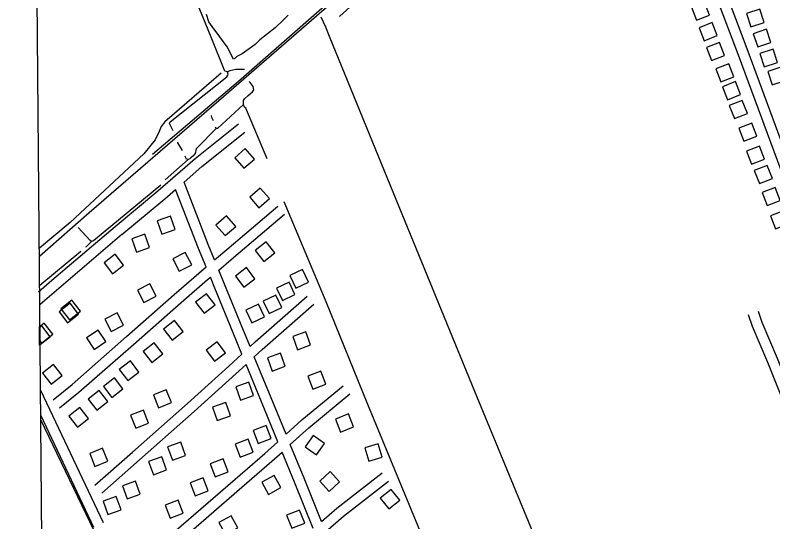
# Model space of a CAD drawing. Extents: x 3598634 to 3636690, y 517270 to 542944.
# Drawn here: x 3602690 to 3604862, y 532250 to 533703 of the extents above; entities that cross this region are included whole.
import ezdxf

# ---------------------------------------------------------------- set-up
doc = ezdxf.new("R2010")
doc.units = 0
for name, color, linetype in [('V-BLDG-OTLN', 7, 'Continuous'), ('V-DTCH-CNTR', 7, 'Continuous'), ('V-GRID-FRAM', 7, 'Continuous'), ('V-RAIL-TRAK', 7, 'Continuous'), ('V-ROAD-CNTR', 7, 'Continuous'), ('V-SITE-VEGE', 7, 'Continuous'), ('V-TOPO-SHOR', 7, 'Continuous')]:
    doc.layers.add(name, color=color, linetype=linetype)

msp = doc.modelspace()

# ---------------------------------------------------------------- linework, layer by layer
at = {"layer": 'V-BLDG-OTLN'}
for p, q in [((3602758.9, 532808.5), (3602759.2, 532772.8)), ((3602758.9, 532806.9), (3602759.5, 532756.8)), ((3602759.5, 532756.8), (3602759.3, 532757))]:
    msp.add_line(p, q, dxfattribs=at)
for points in [[(3604680.7, 533703.5), (3604666.2, 533740.8), (3604629, 533726.3), (3604643.5, 533689)], [(3604786.7, 533707.9), (3604799.4, 533669.9), (3604837.3, 533682.6), (3604824.7, 533720.5)], [(3604702.5, 533644.6), (3604688, 533681.9), (3604650.7, 533667.4), (3604665.2, 533630.1)], [(3604806, 533650.2), (3604818.7, 533612.2), (3604856.6, 533624.9), (3604844, 533662.9)], [(3604723.8, 533587.5), (3604709.3, 533624.8), (3604672, 533610.3), (3604686.6, 533573)], [(3604824.9, 533593.3), (3604837.5, 533555.4), (3604875.5, 533568.1), (3604862.8, 533606)], [(3604750.7, 533526.8), (3604736.2, 533564.1), (3604699, 533549.6), (3604713.5, 533512.3)], [(3604847.4, 533541.4), (3604860.1, 533503.4), (3604898, 533516.1), (3604885.3, 533554)], [(3604769.5, 533475.4), (3604755, 533512.7), (3604717.8, 533498.1), (3604732.3, 533460.9)], [(3604789.2, 533421.8), (3604774.6, 533459.1), (3604737.4, 533444.6), (3604751.9, 533407.3)], [(3604816.2, 533356.5), (3604801.7, 533393.7), (3604764.5, 533379.2), (3604779, 533342)], [(3604838.7, 533290.7), (3604824.2, 533328), (3604786.9, 533313.5), (3604801.4, 533276.2)], [(3603345.9, 533264.3), (3603376.1, 533290.5), (3603350, 533320.8), (3603319.7, 533294.6)], [(3604860.8, 533235.2), (3604846.3, 533272.5), (3604809, 533258), (3604823.5, 533220.7)], [(3603388.8, 533151.1), (3603419.1, 533177.3), (3603392.9, 533207.5), (3603362.7, 533181.3)], [(3604883, 533172.2), (3604868.5, 533209.5), (3604831.2, 533195), (3604845.7, 533157.7)], [(3603292.2, 533071.1), (3603322.4, 533097.3), (3603296.3, 533127.5), (3603266, 533101.4)], [(3604907.4, 533105.2), (3604892.9, 533142.5), (3604855.6, 533128), (3604870.1, 533090.7)], [(3603135.4, 533126.6), (3603097.7, 533113.2), (3603111.1, 533075.5), (3603148.8, 533088.9)], [(3603062.1, 533075), (3603024.4, 533061.6), (3603037.8, 533023.9), (3603075.4, 533037.3)], [(3603409.9, 533053.2), (3603378.3, 533028.7), (3603402.8, 532997.1), (3603434.4, 533021.6)], [(3603160.9, 532969.2), (3603196.4, 532987.5), (3603178, 533023.1), (3603142.5, 533004.7)], [(3602976.7, 533017.7), (3602945.1, 532993.2), (3602969.6, 532961.5), (3603001.2, 532986)], [(3603353.3, 532979.4), (3603321.7, 532954.9), (3603346.2, 532923.2), (3603377.8, 532947.7)], [(3603494.9, 532920.5), (3603531, 532937.6), (3603513.9, 532973.8), (3603477.7, 532956.6)], [(3603059.3, 532879), (3603094.8, 532897.3), (3603076.4, 532932.9), (3603040.9, 532914.5)], [(3603456.3, 532884.8), (3603492.4, 532901.9), (3603475.3, 532938), (3603439.2, 532920.9)], [(3603238.9, 532904.6), (3603207.3, 532880.1), (3603231.8, 532848.5), (3603263.4, 532873)], [(3603418.5, 532847.5), (3603454.6, 532864.6), (3603437.5, 532900.7), (3603401.4, 532883.6)], [(3602847.7, 532877.5), (3602816.1, 532853.1), (3602840.6, 532821.4), (3602872.2, 532845.9)], [(3602852.6, 532885.9), (3602821.2, 532861.1), (3602846, 532829.7), (3602877.4, 532854.5)], [(3603368.6, 532821.3), (3603404.7, 532838.5), (3603387.6, 532874.6), (3603351.4, 532857.5)], [(3602965.3, 532796.2), (3603000.8, 532814.6), (3602982.4, 532850.1), (3602946.9, 532831.7)], [(3603147.4, 532827.4), (3603115.7, 532802.9), (3603140.2, 532771.3), (3603171.9, 532795.8)], [(3602917, 532745), (3602950.2, 532767.3), (3602928, 532800.5), (3602894.7, 532778.3)], [(3603523.7, 532795.3), (3603486, 532781.7), (3603499.6, 532744.1), (3603537.3, 532757.7)], [(3603088.9, 532763.7), (3603057.3, 532739.2), (3603081.8, 532707.6), (3603113.4, 532732)], [(3603261.5, 532710.9), (3603293.6, 532734.7), (3603269.8, 532766.8), (3603237.7, 532743)], [(3603450.8, 532734), (3603413.2, 532720.4), (3603426.8, 532682.8), (3603464.4, 532696.4)], [(3602800.3, 532701.8), (3602768.9, 532677), (3602793.7, 532645.6), (3602825.1, 532670.4)], [(3603020.6, 532711.7), (3602988.9, 532687.2), (3603013.4, 532655.6), (3603045, 532680)], [(3603543.2, 532630.7), (3603580.6, 532645), (3603566.3, 532682.3), (3603528.9, 532668.1)], [(3602974.9, 532663.1), (3602943.3, 532638.6), (3602967.8, 532607), (3602999.4, 532631.5)], [(3603360.2, 532650.7), (3603322.6, 532637.1), (3603336.2, 532599.5), (3603373.8, 532613.1)], [(3603101.3, 532577.4), (3603138.4, 532592.3), (3603123.6, 532629.4), (3603086.4, 532614.5)], [(3602931.6, 532627.1), (3602900, 532602.6), (3602924.5, 532571), (3602956.1, 532595.5)], [(3603293.8, 532592.5), (3603256.1, 532578.9), (3603269.8, 532541.2), (3603307.4, 532554.8)], [(3602875.8, 532578.2), (3602844.2, 532553.8), (3602868.7, 532522.1), (3602900.3, 532546.6)], [(3603035.8, 532519), (3603072.9, 532533.8), (3603058, 532571), (3603020.9, 532556.1)], [(3603645.5, 532559.7), (3603608.2, 532545.2), (3603622.6, 532507.9), (3603659.9, 532522.4)], [(3603386.9, 532475.1), (3603424.3, 532489.4), (3603410, 532526.8), (3603372.6, 532512.5)], [(3603544.5, 532498.4), (3603521.2, 532465.9), (3603553.7, 532442.6), (3603577, 532475.1)], [(3603165, 532478.7), (3603127.4, 532465.1), (3603141, 532427.4), (3603178.6, 532441.1)], [(3603335.4, 532435.6), (3603372.8, 532449.9), (3603358.5, 532487.2), (3603321.1, 532472.9)], [(3602918.9, 532409.2), (3602956, 532424), (3602941.1, 532461.2), (3602904, 532446.3)], [(3603704.2, 532424.1), (3603742.3, 532436.1), (3603730.4, 532474.3), (3603692.2, 532462.3)], [(3603110.5, 532436.7), (3603072.8, 532423.1), (3603086.5, 532385.4), (3603124.1, 532399.1)], [(3603263.6, 532379.8), (3603301, 532394.1), (3603286.7, 532431.4), (3603249.3, 532417.1)], [(3603563.5, 532367.1), (3603590.7, 532337.7), (3603620, 532365), (3603592.8, 532394.3)], [(3603035.5, 532367.3), (3602997.9, 532353.7), (3603011.5, 532316.1), (3603049.1, 532329.7)], [(3603206.3, 532324.7), (3603243.7, 532339), (3603229.4, 532376.3), (3603192, 532362)], [(3603432.5, 532383.4), (3603397.5, 532364), (3603416.8, 532329), (3603451.8, 532348.4)], [(3603768, 532343.6), (3603736.7, 532318.7), (3603761.6, 532287.4), (3603792.9, 532312.3)], [(3602980.2, 532322.8), (3602942.5, 532309.2), (3602956.1, 532271.6), (3602993.8, 532285.2)], [(3603134.3, 532260.5), (3603171.6, 532274.8), (3603157.3, 532312.1), (3603120, 532297.8)], [(3603483, 532232.4), (3603520.2, 532247), (3603505.7, 532284.2), (3603468.4, 532269.7)], [(3603309.3, 532268), (3603274.3, 532248.7), (3603293.6, 532213.7), (3603328.6, 532233)]]:
    msp.add_lwpolyline(points, close=True, dxfattribs=at)
for points in [[(3602773.1, 532819.7), (3602758.9, 532808.5)], [(3602766.6, 532812.9), (3602758.9, 532806.9)], [(3602759.2, 532772.8), (3602766.5, 532763.5), (3602797.9, 532788.3), (3602773.1, 532819.7)], [(3602759.3, 532757), (3602759.5, 532756.8), (3602791.1, 532781.3), (3602766.6, 532812.9)]]:
    msp.add_lwpolyline(points, dxfattribs=at)
at = {"layer": 'V-DTCH-CNTR'}
msp.add_lwpolyline([(3603280.9, 533537), (3603119.7, 533397.7), (3603109.3, 533384.2), (3603103.1, 533369.6), (3603091.2, 533345.8), (3603058.7, 533305.8), (3602848.1, 533109.2), (3602759.7, 533035.3)], dxfattribs=at)
at = {"layer": 'V-GRID-FRAM'}
msp.add_lwpolyline([(3602690.3, 540859.2), (3634347.4, 541153.9), (3634524.6, 522971.8), (3602851.6, 522676.9), (3602690.3, 540859.2)], dxfattribs=at)
at = {"layer": 'V-RAIL-TRAK'}
msp.add_lwpolyline([(3604009.4, 534100.4), (3603986.3, 534080.4), (3603633.2, 533770.2), (3603273.7, 533458.1), (3602902.6, 533136.2), (3602759.9, 533011.5)], dxfattribs=at)
at = {"layer": 'V-ROAD-CNTR'}
for points in [[(3605082.7, 532723), (3605063.2, 532777.5), (3604904.2, 533208.7), (3604763.3, 533589.1), (3604635, 533929.4), (3604484.4, 534339.9), (3604475.5, 534351.6), (3604463.7, 534356.9), (3604447.2, 534358.7), (3604433.2, 534353.5), (3604413.4, 534336.7), (3604390.2, 534316.4)], [(3603084.4, 533304.5), (3603330.2, 533514.5), (3603824, 533947.5)], [(3605773.9, 531081), (3605726.2, 531098.4), (3605703.3, 531109.5), (3605685.3, 531134.8), (3605673.5, 531175.4), (3605662.4, 531207.3), (3605656.2, 531239.3), (3605651.3, 531281.2), (3605641.6, 531320.9), (3605631, 531354.3), (3605611, 531404.5), (3605570.3, 531501.5), (3605513.9, 531645.5), (3605435.1, 531857.7), (3605349.9, 532088.6), (3605248.9, 532364.5), (3605137.3, 532659.8), (3605091.4, 532787.8), (3604932.3, 533219.1), (3604791.4, 533599.6), (3604663.1, 533939.8)], [(3602976.8, 533097.8), (3603099.6, 533199.5), (3603206.1, 533292.3), (3603330.2, 533391.3)], [(3603174.3, 533224.8), (3603225.3, 533269.2), (3603348.9, 533367.8)], [(3603262, 533001.6), (3603243.9, 533045.5), (3603174.3, 533224.8)], [(3602995.9, 533074.7), (3603119, 533176.6), (3603150.3, 533203.8)], [(3603237.8, 532981.7), (3603216, 533034.3), (3603150.3, 533203.8)], [(3603262, 533001.6), (3603296.8, 533031), (3603443.1, 533155.2)], [(3603274, 532972.5), (3603316.2, 533008.1), (3603462.5, 533132.3)], [(3602756.9, 532909.7), (3602795.8, 532943.1), (3602976.6, 533097.7)], [(3602761.6, 532874.2), (3602815.3, 532920.3), (3602996.1, 533074.9)], [(3603009.6, 532781.6), (3603146.4, 532902.3), (3603237.8, 532981.7)], [(3603363.6, 532752.8), (3603342.7, 532803.4), (3603290.6, 532932.3), (3603274, 532972.5)], [(3603029.5, 532759.1), (3603166.2, 532879.7), (3603241.2, 532944.9), (3603249.9, 532952.2)], [(3603340, 532731.3), (3603315, 532792.1), (3603262.8, 532920.9), (3603249.9, 532952.2)], [(3603363.6, 532752.8), (3603378.6, 532766.6), (3603527, 532897.1)], [(3603375.7, 532723.3), (3603398.6, 532744.2), (3603546.8, 532874.6)], [(3605390.6, 531327.6), (3605333.3, 531495.5), (3605270.6, 531657.1), (3605213.7, 531816.3), (3605181.1, 531911), (3605115.8, 532065.5), (3605022.8, 532319.5), (3604950.1, 532531), (3604875.8, 532719.2), (3604831.5, 532821.6), (3604820.8, 532853.3)], [(3605362.2, 531317.9), (3605305.1, 531485.2), (3605242.5, 531646.6), (3605185.4, 531806.4), (3605153, 531900.3), (3605087.9, 532054.5), (3604994.6, 532309.5), (3604922, 532520.6), (3604848.1, 532707.7), (3604803.5, 532810.8), (3604792.3, 532843.7)], [(3602799.1, 532600.5), (3602854, 532644.7), (3603009.6, 532781.6)], [(3602817.9, 532577.2), (3602873.3, 532621.8), (3603029.5, 532759.1)], [(3602918.7, 532355.3), (3603026.6, 532450.3), (3603183.9, 532589.6), (3603302.6, 532697.1), (3603340, 532731.3)], [(3603466.8, 532501.6), (3603423.9, 532606.1), (3603375.7, 532723.3)], [(3602938.5, 532332.8), (3603046.5, 532427.8), (3603203.9, 532567.2), (3603322.8, 532674.9), (3603352.1, 532701.7)], [(3603443.2, 532480.1), (3603396.2, 532594.7), (3603352.1, 532701.7)], [(3603466.8, 532501.6), (3603512.1, 532542.8), (3603630.6, 532640.7)], [(3602943.4, 532247.3), (3602764, 532627)], [(3603479, 532472.1), (3603531.8, 532520.2), (3603649.7, 532617.5)], [(3602916.3, 532234.5), (3602764, 532556.7)], [(3603026.7, 532117), (3603145.1, 532220.8), (3603320.5, 532372.8), (3603406.2, 532446.4), (3603443.2, 532480.1)], [(3603568.7, 532251.7), (3603518.6, 532375.5), (3603479, 532472.1)], [(3603046.5, 532094.4), (3603164.8, 532198.1), (3603340.1, 532350.1), (3603426.1, 532424), (3603455.4, 532450.6)], [(3603544.7, 532231.1), (3603490.8, 532364.2), (3603455.4, 532450.6)], [(3603568.7, 532251.7), (3603612.6, 532289.4), (3603742.3, 532390.5)], [(3603580.6, 532222.4), (3603631.6, 532266.2), (3603760.7, 532366.9)]]:
    msp.add_lwpolyline(points, dxfattribs=at)
at = {"layer": 'V-SITE-VEGE'}
for p, q in [((3603245.9, 533684.3), (3603239, 533705.3)), ((3603473.2, 533703.4), (3603458.7, 533689.3)), ((3603255, 533670.9), (3603245.9, 533684.3)), ((3603277, 533641.6), (3603255, 533670.9)), ((3603458.7, 533689.3), (3603435.6, 533667.5)), ((3603435.6, 533667.5), (3603391.8, 533632.5)), ((3603297.8, 533612.4), (3603277, 533641.6)), ((3603391.8, 533632.5), (3603378.5, 533619.7)), ((3603316.2, 533576.8), (3603297.8, 533612.4)), ((3603378.5, 533619.7), (3603354.1, 533601.6)), ((3603326, 533584.5), (3603319.9, 533579.4)), ((3603340.7, 533592.4), (3603326, 533584.5)), ((3603354.1, 533601.6), (3603340.7, 533592.4)), ((3603319.9, 533579.4), (3603316.2, 533576.8))]:
    msp.add_line(p, q, dxfattribs=at)
at = {"layer": 'V-TOPO-SHOR'}
for p, q in [((3603186, 533289.1), (3603120.3, 533231.3)), ((3602949.7, 532157.3), (3602764.1, 532543.2))]:
    msp.add_line(p, q, dxfattribs=at)
for points in [[(3603347.3, 533547.4), (3603323.2, 533547.9), (3603305.9, 533543.8), (3603298.8, 533541.2), (3603291.5, 533542.7), (3603252, 533640.7), (3603077.3, 534068.3), (3603003.8, 534241), (3602993.2, 534253.3), (3602982.3, 534277.7), (3602952.3, 534356.7), (3602813.6, 534684.4)], [(3603822.1, 533882.5), (3603621.3, 533700.6), (3603619.5, 533699.3)], [(3604211.2, 532130.9), (3604007.5, 532624.4), (3603784.3, 533170.1), (3603590.9, 533642.2), (3603580.5, 533668.9), (3603567.7, 533697.4)], [(3603296.8, 533526.1), (3603299.7, 533531), (3603300.8, 533534), (3603298.8, 533541.2)], [(3603143.3, 533371.4), (3603133.1, 533392.7), (3603134.7, 533397.6), (3603296.8, 533526.1)], [(3603413, 533291.5), (3603351.1, 533436.9), (3603348, 533439.8), (3603344.8, 533446.9), (3603344.6, 533454.8), (3603345.1, 533458.4), (3603347.9, 533463.3), (3603357.9, 533473.2), (3603370.2, 533483.1), (3603374.2, 533489.3), (3603372.7, 533498.8), (3603364, 533510), (3603361.5, 533512.9)], [(3603344.8, 533446.9), (3603269.9, 533378.7), (3603266.9, 533378.6), (3603264.4, 533382.1)], [(3603258.4, 533400), (3603253.9, 533410), (3603253.2, 533416)], [(3603266.9, 533378.6), (3603212.6, 533323.5), (3603209.1, 533319.8), (3603205.9, 533307.1), (3603199.5, 533299.1), (3603194.2, 533294.1), (3603190.7, 533291.6), (3603186, 533289.1), (3603181.7, 533290.2), (3603178.5, 533296.1), (3603177.3, 533299)], [(3603169.6, 533315.6), (3603156.9, 533336.9), (3603156.3, 533339.3)], [(3603108.2, 533215.9), (3602914.5, 533056.4), (3602909.2, 533054.5), (3602904.9, 533057.4), (3602871.4, 533094.2)], [(3604232.1, 531289.7), (3604125.1, 531560), (3603980.3, 531908.5), (3603856.1, 532212.5), (3603701.6, 532587.2), (3603581.8, 532881.2), (3603461.7, 533167.9)], [(3602909.2, 533054.5), (3602894, 533039), (3602892.2, 533037.8)], [(3602878.2, 533025.3), (3602760.7, 532928.6)]]:
    msp.add_lwpolyline(points, dxfattribs=at)

doc.saveas('drawing.dxf')
